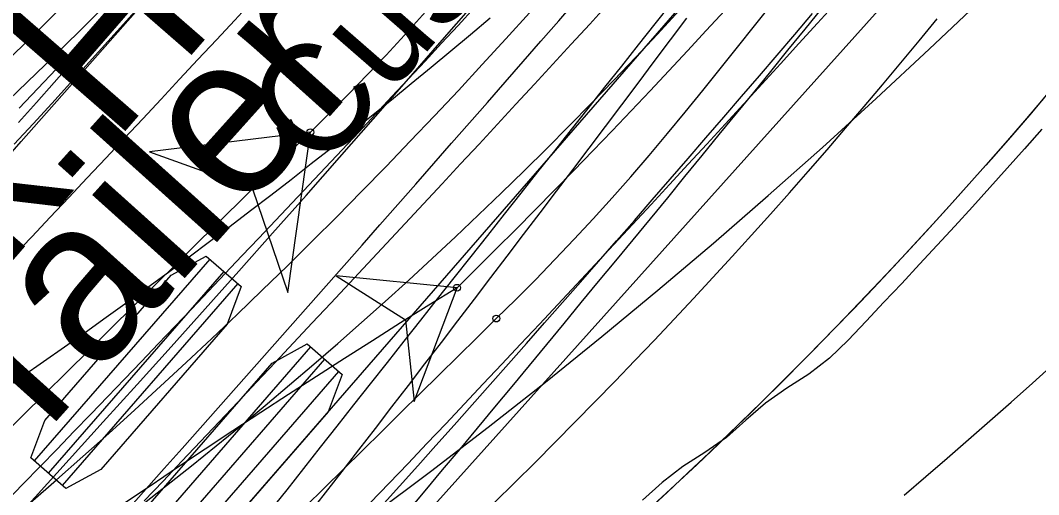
# Model space of a CAD drawing. Extents: x -14 to 1565148, y -25 to 642856.
# Drawn here: x 1564874.62 to 1564887.19, y 636424.14 to 636429.99 of the extents above; entities that cross this region are included whole.
import ezdxf

# ---------------------------------------------------------------- set-up
doc = ezdxf.new("R2010")
doc.units = 0
for name, color, linetype in [('DR_P_Headwall', 7, 'Continuous'), ('GE_P_Driveway_CL', 7, 'Continuous'), ('GE_X_Alignment', 7, 'Continuous'), ('MT_P_Drums', 7, 'Continuous'), ('PM_P_Edge_Line', 7, 'Continuous'), ('PV_P_EOP', 7, 'Continuous'), ('PV_P_Saw_Cut_Line', 7, 'Continuous'), ('TR_Turning_Path23', 7, 'Continuous'), ('TR_Turning_Path25', 7, 'Continuous'), ('TR_Turning_Path27', 7, 'Continuous'), ('TR_Turning_Path28', 7, 'Continuous'), ('TR_Turning_Path28 - Copy-1', 7, 'Continuous')]:
    doc.layers.add(name, color=color, linetype=linetype)

msp = doc.modelspace()

# ---------------------------------------------------------------- linework, layer by layer
at = {"layer": 'DR_P_Headwall'}
for points in [[(1564887.308, 636429.095), (1564887.075, 636428.822), (1564886.84, 636428.55), (1564886.603, 636428.279), (1564886.365, 636428.01), (1564886.125, 636427.743), (1564885.884, 636427.477), (1564885.641, 636427.213), (1564885.396, 636426.95), (1564885.15, 636426.689), (1564884.902, 636426.43), (1564884.653, 636426.172), (1564884.402, 636425.916), (1564884.149, 636425.661), (1564883.895, 636425.408), (1564883.64, 636425.156), (1564883.383, 636424.907), (1564883.124, 636424.658), (1564882.864, 636424.412), (1564882.603, 636424.167), (1564882.34, 636423.924)], [(1564887.249, 636429.025), (1564887.013, 636428.75), (1564886.776, 636428.476), (1564886.537, 636428.204), (1564886.295, 636427.932), (1564886.052, 636427.662), (1564885.806, 636427.392), (1564885.558, 636427.124), (1564885.309, 636426.857), (1564885.057, 636426.592), (1564884.803, 636426.327), (1564884.547, 636426.064), (1564884.29, 636425.802), (1564884.03, 636425.542), (1564883.769, 636425.283), (1564883.505, 636425.025), (1564883.24, 636424.769), (1564882.973, 636424.514), (1564882.704, 636424.261), (1564882.433, 636424.01)]]:
    msp.add_lwpolyline(points, dxfattribs=at)
msp.add_arc((1564843.159, 636466.536), 53.8, 281.6625, 335.5631, dxfattribs=at)
at = {"layer": 'GE_P_Driveway_CL'}
for start, end in [(360, 269.30622), (360, 269.30622), (269.30622, 360), (269.30622, 360)]:
    msp.add_arc((1564834.986, 636485.101), 60.333, start, end, dxfattribs=at)
at = {"layer": 'GE_X_Alignment'}
msp.add_circle((1564834.986, 636485.101), 60.25, dxfattribs=at)
at = {"layer": 'MT_P_Drums'}
for points in [[(1564878.201, 636428.612), (1564878.438, 636428.846), (1564878.673, 636429.082), (1564878.906, 636429.321), (1564879.135, 636429.563), (1564879.362, 636429.807), (1564879.586, 636430.054), (1564879.806, 636430.304), (1564880.024, 636430.557), (1564880.238, 636430.813), (1564880.448, 636431.071)], [(1564874.484, 636429.516), (1564874.721, 636429.749), (1564874.958, 636429.982), (1564875.194, 636430.215), (1564875.431, 636430.448), (1564875.668, 636430.68), (1564875.905, 636430.913)], [(1564880.496, 636426.312), (1564880.737, 636426.549), (1564880.98, 636426.792), (1564881.22, 636427.039), (1564881.458, 636427.29), (1564881.693, 636427.543), (1564881.926, 636427.801), (1564882.156, 636428.061), (1564882.384, 636428.325), (1564882.609, 636428.593), (1564882.826, 636428.859), (1564883.043, 636429.126), (1564883.257, 636429.392), (1564883.471, 636429.658), (1564883.684, 636429.924), (1564883.897, 636430.191)], [(1564878.184, 636423.899), (1564878.389, 636424.163), (1564878.594, 636424.428), (1564878.799, 636424.693), (1564879.003, 636424.958), (1564879.208, 636425.223), (1564879.412, 636425.488), (1564879.615, 636425.754), (1564879.819, 636426.019), (1564880.022, 636426.285), (1564880.225, 636426.551), (1564880.428, 636426.817), (1564880.631, 636427.083), (1564880.833, 636427.349), (1564881.036, 636427.615), (1564881.238, 636427.882), (1564881.44, 636428.148), (1564881.641, 636428.415), (1564881.843, 636428.681), (1564882.044, 636428.948), (1564882.245, 636429.215), (1564882.446, 636429.482), (1564882.647, 636429.749), (1564882.847, 636430.017)], [(1564878.201, 636428.612), (1564876.215, 636428.369), (1564877.487, 636427.912), (1564877.922, 636426.632), (1564878.201, 636428.612)], [(1564878.141, 636423.993), (1564878.376, 636424.225), (1564878.611, 636424.457), (1564878.847, 636424.689), (1564879.082, 636424.921), (1564879.318, 636425.153), (1564879.553, 636425.385), (1564879.789, 636425.617), (1564880.024, 636425.848), (1564880.26, 636426.08), (1564880.496, 636426.312)]]:
    msp.add_lwpolyline(points, dxfattribs=at)
msp.add_lwpolyline([(1564878.201, 636428.612), (1564876.215, 636428.369), (1564877.487, 636427.912), (1564877.922, 636426.632)], close=True, dxfattribs=at)
for centre in [(1564878.201, 636428.612), (1564878.201, 636428.612), (1564880.496, 636426.312), (1564880.496, 636426.312)]:
    msp.add_circle(centre, 0.0417, dxfattribs=at)
msp.add_arc((1565791.955, 635497.937), 1304.264, 134.474395, 135.55135, dxfattribs=at)
at = {"layer": 'PM_P_Edge_Line'}
for points in [[(1564874.547, 636428.464), (1564874.779, 636428.715), (1564875.011, 636428.967), (1564875.242, 636429.22), (1564875.472, 636429.474), (1564875.702, 636429.728), (1564875.931, 636429.983), (1564876.159, 636430.238)], [(1564887.228, 636428.647), (1564887.016, 636428.407), (1564886.802, 636428.168), (1564886.587, 636427.929), (1564886.372, 636427.691), (1564886.155, 636427.454), (1564885.938, 636427.218), (1564885.719, 636426.982), (1564885.5, 636426.747), (1564885.28, 636426.513), (1564885.059, 636426.279), (1564884.837, 636426.046), (1564884.607, 636425.824), (1564884.354, 636425.627), (1564884.083, 636425.453), (1564883.818, 636425.27), (1564883.575, 636425.06), (1564883.336, 636424.845), (1564883.07, 636424.662), (1564882.796, 636424.487), (1564882.542, 636424.289), (1564882.302, 636424.073)], [(1564880.011, 636426.693), (1564878.519, 636426.841), (1564879.374, 636426.297), (1564879.482, 636425.289), (1564880.011, 636426.693)]]:
    msp.add_lwpolyline(points, dxfattribs=at)
msp.add_lwpolyline([(1564880.011, 636426.693), (1564878.519, 636426.841), (1564879.374, 636426.297), (1564879.482, 636425.289)], close=True, dxfattribs=at)
msp.add_circle((1564880.011, 636426.693), 0.0417, dxfattribs=at)
msp.add_circle((1564880.011, 636426.693), 0.0417, dxfattribs=at)
for centre, radius, start, end in [((1564819.469, 636488.511), 86.526, 314.40278, 343.10095), ((1564943.308, 636324.489), 120.217, 121.77042, 146.71209)]:
    msp.add_arc(centre, radius, start, end, dxfattribs=at)
at = {"layer": 'PV_P_EOP'}
for radius in [62, 60.333, 60.25]:
    msp.add_circle((1564834.986, 636485.101), radius, dxfattribs=at)
at = {"layer": 'PV_P_Saw_Cut_Line'}
msp.add_line((1564862.374, 636404.68), (1564886.423, 636431.469), dxfattribs=at)
for points in [[(1564878.941, 636424.039), (1564879.174, 636424.283), (1564879.406, 636424.527), (1564879.639, 636424.771), (1564879.871, 636425.016), (1564880.102, 636425.261), (1564880.334, 636425.506), (1564880.565, 636425.751), (1564880.796, 636425.996), (1564881.027, 636426.242), (1564881.257, 636426.488), (1564881.487, 636426.734), (1564881.717, 636426.98), (1564881.947, 636427.227), (1564882.177, 636427.473), (1564882.406, 636427.72), (1564882.635, 636427.968), (1564882.864, 636428.215), (1564883.092, 636428.463), (1564883.321, 636428.711), (1564883.549, 636428.959), (1564883.777, 636429.207), (1564884.004, 636429.456), (1564884.231, 636429.705), (1564884.459, 636429.954), (1564884.685, 636430.203)], [(1564874.609, 636428.908), (1564874.837, 636429.148), (1564875.064, 636429.388), (1564875.292, 636429.628), (1564875.519, 636429.868), (1564875.746, 636430.108)]]:
    msp.add_lwpolyline(points, dxfattribs=at)
msp.add_arc((1564631.709, 636660.196), 338.65, 314.01355, 320.50869, dxfattribs=at)
at = {"layer": 'TR_Turning_Path23'}
for p, q in [((1564869.763, 636415.213), (1564893.393, 636442.372)), ((1564876.959, 636427.045), (1564874.793, 636424.556)), ((1564877.132, 636426.895), (1564874.966, 636424.405)), ((1564877.305, 636426.744), (1564875.139, 636424.255)), ((1564878.204, 636425.962), (1564876.038, 636423.473)), ((1564878.377, 636425.812), (1564876.211, 636423.322)), ((1564878.55, 636425.661), (1564876.384, 636423.172))]:
    msp.add_line(p, q, dxfattribs=at)
msp.add_lwpolyline([(1564876.152, 636424.066), (1564876.383, 636424.309), (1564876.613, 636424.552), (1564876.844, 636424.796), (1564877.074, 636425.039), (1564877.305, 636425.283), (1564877.535, 636425.527), (1564877.765, 636425.771), (1564877.994, 636426.015), (1564878.224, 636426.259), (1564878.453, 636426.503), (1564878.683, 636426.748), (1564878.912, 636426.993), (1564879.141, 636427.238), (1564879.369, 636427.483), (1564879.598, 636427.728), (1564879.826, 636427.973), (1564880.055, 636428.219), (1564880.283, 636428.465), (1564880.511, 636428.711), (1564880.738, 636428.957), (1564880.966, 636429.203), (1564881.193, 636429.449), (1564881.421, 636429.696), (1564881.648, 636429.942), (1564881.874, 636430.189)], dxfattribs=at)
for points in [[(1564876.917, 636427.083), (1564877.348, 636426.707), (1564877.175, 636426.245), (1564875.615, 636424.453), (1564875.182, 636424.217), (1564874.75, 636424.593), (1564874.924, 636425.055), (1564876.483, 636426.847)], [(1564878.161, 636426), (1564878.593, 636425.624), (1564878.42, 636425.162), (1564876.86, 636423.37), (1564876.427, 636423.134), (1564875.995, 636423.51), (1564876.169, 636423.972), (1564877.728, 636425.764)]]:
    msp.add_lwpolyline(points, close=True, dxfattribs=at)
msp.add_arc((1564525.59, 636757.456), 480.53, 316.0494, 321.13184, dxfattribs=at)
at = {"layer": 'TR_Turning_Path25'}
for points in [[(1564874.6, 636428.73), (1564874.82, 636428.976), (1564875.04, 636429.223), (1564875.259, 636429.469), (1564875.478, 636429.716), (1564875.697, 636429.963), (1564875.916, 636430.211)], [(1564879.076, 636423.993), (1564879.301, 636424.244), (1564879.526, 636424.495), (1564879.75, 636424.746), (1564879.974, 636424.997), (1564880.198, 636425.249), (1564880.421, 636425.501), (1564880.645, 636425.753), (1564880.868, 636426.005), (1564881.09, 636426.258), (1564881.313, 636426.51), (1564881.535, 636426.763), (1564881.757, 636427.017), (1564881.979, 636427.27), (1564882.2, 636427.524), (1564882.421, 636427.778), (1564882.642, 636428.032), (1564882.863, 636428.286), (1564883.083, 636428.541), (1564883.303, 636428.796), (1564883.523, 636429.051), (1564883.743, 636429.306), (1564883.962, 636429.562), (1564884.181, 636429.817), (1564884.4, 636430.073)], [(1564879.403, 636423.932), (1564879.618, 636424.189), (1564879.833, 636424.446), (1564880.048, 636424.703), (1564880.262, 636424.961), (1564880.476, 636425.219), (1564880.69, 636425.476), (1564880.904, 636425.734), (1564881.118, 636425.992), (1564881.332, 636426.251), (1564881.545, 636426.509), (1564881.759, 636426.768), (1564881.972, 636427.026), (1564882.185, 636427.285), (1564882.398, 636427.544), (1564882.611, 636427.803), (1564882.823, 636428.063), (1564883.036, 636428.322), (1564883.248, 636428.582), (1564883.46, 636428.841), (1564883.672, 636429.101), (1564883.884, 636429.361), (1564884.095, 636429.621), (1564884.307, 636429.882), (1564884.518, 636430.142)]]:
    msp.add_lwpolyline(points, dxfattribs=at)
msp.add_arc((1564634.809, 636643.222), 324.972, 316.17032, 330.27877, dxfattribs=at)
at = {"layer": 'TR_Turning_Path27'}
for points in [[(1564875.952, 636423.962), (1564876.175, 636424.212), (1564876.397, 636424.462), (1564876.62, 636424.712), (1564876.842, 636424.962), (1564877.065, 636425.212), (1564877.287, 636425.462), (1564877.509, 636425.713), (1564877.731, 636425.963), (1564877.953, 636426.214), (1564878.175, 636426.465), (1564878.396, 636426.716), (1564878.618, 636426.966), (1564878.839, 636427.217), (1564879.06, 636427.469), (1564879.282, 636427.72), (1564879.503, 636427.971), (1564879.724, 636428.223), (1564879.944, 636428.474), (1564880.165, 636428.726), (1564880.386, 636428.978), (1564880.606, 636429.229), (1564880.827, 636429.481), (1564881.047, 636429.733), (1564881.267, 636429.985), (1564881.487, 636430.238)], [(1564877.707, 636423.941), (1564877.913, 636424.202), (1564878.119, 636424.464), (1564878.325, 636424.725), (1564878.532, 636424.986), (1564878.738, 636425.248), (1564878.945, 636425.509), (1564879.151, 636425.77), (1564879.357, 636426.032), (1564879.564, 636426.293), (1564879.77, 636426.554), (1564879.977, 636426.815), (1564880.184, 636427.076), (1564880.39, 636427.338), (1564880.597, 636427.599), (1564880.804, 636427.86), (1564881.01, 636428.121), (1564881.217, 636428.382), (1564881.424, 636428.643), (1564881.63, 636428.904), (1564881.837, 636429.165), (1564882.044, 636429.426), (1564882.251, 636429.687), (1564882.458, 636429.948), (1564882.665, 636430.209)]]:
    msp.add_lwpolyline(points, dxfattribs=at)
msp.add_arc((1564317.874, 636921.747), 743.825, 317.658922, 322.32653, dxfattribs=at)
at = {"layer": 'TR_Turning_Path28'}
for points in [[(1564874.479, 636429.012), (1564874.706, 636429.229), (1564874.932, 636429.447), (1564875.157, 636429.666), (1564875.381, 636429.886), (1564875.603, 636430.107)], [(1564880.473, 636424.045), (1564880.724, 636424.291), (1564880.974, 636424.538), (1564881.223, 636424.787), (1564881.471, 636425.037), (1564881.717, 636425.288), (1564881.963, 636425.54), (1564882.207, 636425.794), (1564882.449, 636426.048), (1564882.691, 636426.304), (1564882.931, 636426.561), (1564883.17, 636426.82), (1564883.408, 636427.079), (1564883.644, 636427.34), (1564883.88, 636427.601), (1564884.113, 636427.864), (1564884.346, 636428.128), (1564884.577, 636428.394), (1564884.807, 636428.66), (1564885.036, 636428.927), (1564885.263, 636429.196), (1564885.49, 636429.465), (1564885.714, 636429.736), (1564885.938, 636430.008)]]:
    msp.add_lwpolyline(points, dxfattribs=at)
msp.add_arc((1564830.367, 636475.449), 67.911, 239.7175, 333.52503, dxfattribs=at)
at = {"layer": 'TR_Turning_Path28 - Copy-1'}
for points in [[(1564874.388, 636425.423), (1564874.648, 636425.602), (1564874.908, 636425.782), (1564875.167, 636425.964), (1564875.426, 636426.146), (1564875.683, 636426.329), (1564875.94, 636426.514), (1564876.196, 636426.699), (1564876.451, 636426.886), (1564876.705, 636427.074), (1564876.958, 636427.263), (1564877.211, 636427.453), (1564877.463, 636427.644), (1564877.714, 636427.836), (1564877.964, 636428.029), (1564878.213, 636428.224), (1564878.461, 636428.419), (1564878.709, 636428.616), (1564878.956, 636428.813), (1564879.202, 636429.012), (1564879.447, 636429.212), (1564879.691, 636429.413), (1564879.934, 636429.614), (1564880.176, 636429.817), (1564880.418, 636430.021)], [(1564885.529, 636424.136), (1564885.795, 636424.363), (1564886.061, 636424.591), (1564886.325, 636424.821), (1564886.588, 636425.051), (1564886.85, 636425.283), (1564887.111, 636425.516), (1564887.371, 636425.75)]]:
    msp.add_lwpolyline(points, dxfattribs=at)
msp.add_arc((1564833.218, 636485.668), 76.862, 280.40777, 7.27378, dxfattribs=at)

# ---------------------------------------------------------------- texts
at = {"layer": 'PV_P_Saw_Cut_Line'}
msp.add_text('Gooseneck Horse Trailer', height=2, rotation=48.0843, dxfattribs=at).set_placement((1564859.055, 636407.211))
at = {"layer": 'TR_Turning_Path23'}
for s, height, p in [('Gooseneck Horse Trailer', 2, (1564866.406, 636417.692)), ('Custom', 1.3333, (1564878.324, 636428.089))]:
    msp.add_text(s, height=height, rotation=48.9755, dxfattribs=at).set_placement(p)

doc.saveas('drawing.dxf')
